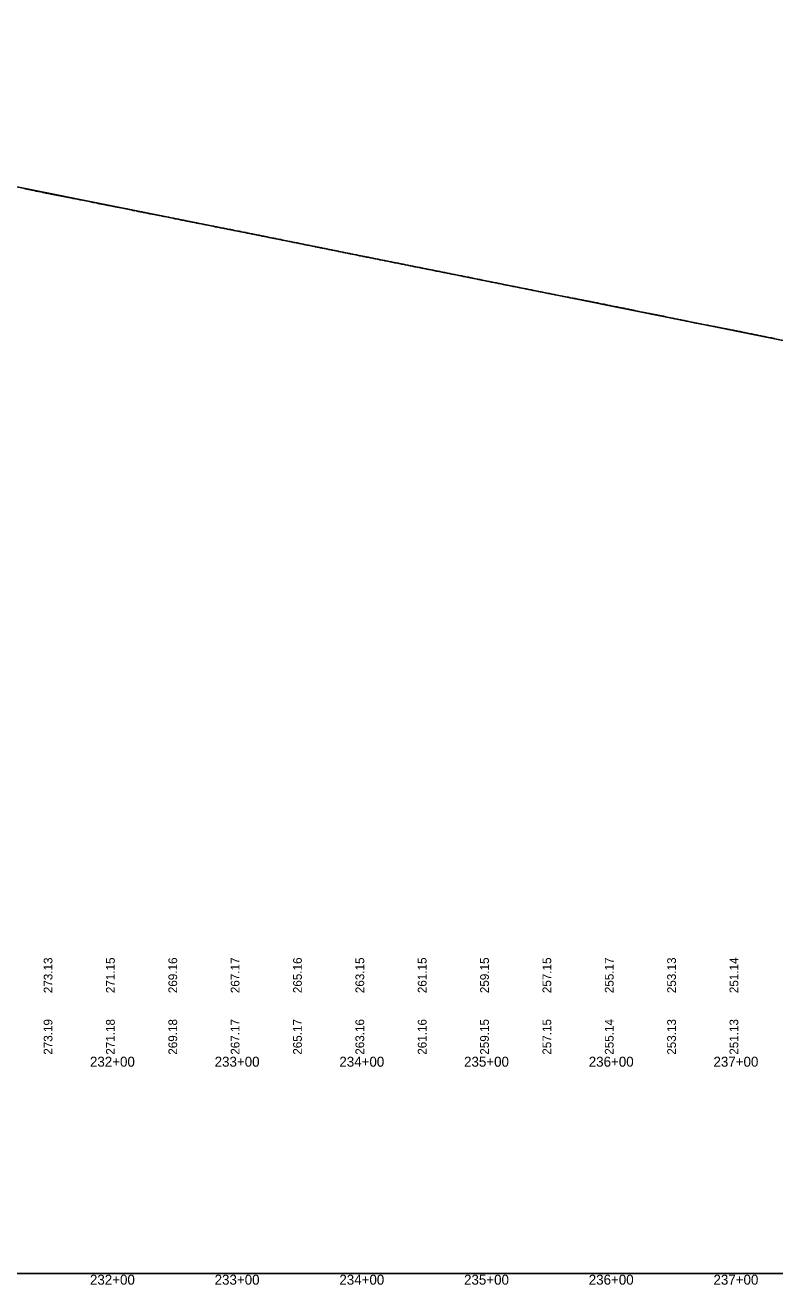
# Model space of a CAD drawing. Extents: x 1838386 to 1955906, y 719739 to 834437.
# Drawn here: x 1900490 to 1901091, y 825624 to 826635 of the extents above; entities that cross this region are included whole.
import ezdxf

# ---------------------------------------------------------------- set-up
doc = ezdxf.new("R2010")
doc.units = 0
for name, color, linetype in [('RD_DDB_Profile_EX', 7, 'Continuous'), ('RD_DDB_Profile_PR', 7, 'Continuous'), ('RD_DDB_StaTX', 7, 'Continuous'), ('RD_DDB_StripGrade', 7, 'Continuous'), ('RD_GPK_Profile_Cell', 7, 'Continuous')]:
    doc.layers.add(name, color=color, linetype=linetype)

msp = doc.modelspace()

# ---------------------------------------------------------------- linework, layer by layer
at = {"layer": 'RD_DDB_Profile_EX'}
for points in [[(1900490.1, 826503.3), (1900491.6, 826503), (1900492.9, 826502.8), (1900494.5, 826502.5), (1900495.7, 826502.2), (1900497.2, 826501.9), (1900498.5, 826501.7), (1900499, 826501.6), (1900500.1, 826501.4), (1900500.9, 826501.2), (1900501.3, 826501.1), (1900502.5, 826500.9), (1900504.1, 826500.6), (1900504.6, 826500.5), (1900505.6, 826500.3), (1900506.9, 826500), (1900508.4, 826499.7), (1900509.7, 826499.5), (1900511.2, 826499.2), (1900512.5, 826498.9), (1900513.9, 826498.6), (1900515.3, 826498.4), (1900515.8, 826498.3), (1900516.8, 826498.1), (1900517.7, 826497.9), (1900518.1, 826497.8), (1900519.3, 826497.6), (1900520.9, 826497.3), (1900521.4, 826497.2), (1900522.4, 826497), (1900523.7, 826496.7), (1900525.1, 826496.4), (1900526.5, 826496.2), (1900528, 826495.9), (1900528.8, 826495.7), (1900529.3, 826495.6), (1900530.7, 826495.3), (1900532.1, 826495.1), (1900532.6, 826495)], [(1900532.6, 826495), (1900533.5, 826494.8), (1900534.4, 826494.6), (1900534.9, 826494.5), (1900536.3, 826494.2), (1900537.7, 826493.9), (1900539.1, 826493.7), (1900540.5, 826493.4), (1900541.9, 826493.1), (1900543.3, 826492.8), (1900543.7, 826492.7), (1900544.7, 826492.5), (1900545.6, 826492.3), (1900546.1, 826492.3), (1900547.4, 826492), (1900548.9, 826491.7), (1900549.3, 826491.6), (1900550.2, 826491.4), (1900551.2, 826491.2), (1900551.7, 826491.1), (1900553.1, 826490.8), (1900554.5, 826490.6), (1900555.8, 826490.3), (1900556.8, 826490.1), (1900557.3, 826490), (1900558.7, 826489.7), (1900560.1, 826489.5), (1900560.5, 826489.4), (1900561.4, 826489.2), (1900562.4, 826489), (1900562.8, 826488.9), (1900564.2, 826488.6), (1900565.6, 826488.4), (1900567, 826488.1), (1900568.5, 826487.8), (1900569.8, 826487.5), (1900571.2, 826487.3), (1900571.7, 826487.2), (1900572.6, 826487), (1900573.6, 826486.8), (1900574, 826486.7), (1900575.5, 826486.4), (1900576.8, 826486.1), (1900577.3, 826486), (1900578.1, 826485.9), (1900579.6, 826485.6), (1900581, 826485.3), (1900582.4, 826485), (1900583.7, 826484.8), (1900584.7, 826484.6), (1900585.2, 826484.5), (1900586.8, 826484.2), (1900588, 826483.9), (1900588.4, 826483.8), (1900589.3, 826483.7), (1900590.3, 826483.4), (1900590.8, 826483.3), (1900592.2, 826483.1), (1900593.6, 826482.8), (1900594.9, 826482.5), (1900596.4, 826482.2), (1900597.7, 826481.9), (1900599.2, 826481.7), (1900599.6, 826481.6), (1900600.5, 826481.4), (1900601.5, 826481.2), (1900602, 826481.1), (1900603.6, 826480.8), (1900604.8, 826480.6), (1900605.2, 826480.5), (1900606, 826480.3), (1900607.6, 826480), (1900608.9, 826479.7), (1900610.4, 826479.4), (1900610.8, 826479.4), (1900611.6, 826479.2), (1900612.7, 826479), (1900613.2, 826478.9), (1900614.8, 826478.6), (1900616, 826478.3), (1900616.4, 826478.3), (1900617.2, 826478.1), (1900618.2, 826477.9), (1900618.8, 826477.8), (1900620.1, 826477.5), (1900621.6, 826477.2), (1900622.8, 826477), (1900624.4, 826476.6), (1900625.7, 826476.4), (1900627.2, 826476.1), (1900627.6, 826476), (1900628.3, 826475.9), (1900629.4, 826475.6), (1900630, 826475.5), (1900631.7, 826475.2), (1900632.8, 826475), (1900633.1, 826474.9), (1900633.9, 826474.8), (1900635, 826474.5), (1900635.6, 826474.4), (1900636.9, 826474.1)], [(1900636.9, 826474.1), (1900638.4, 826473.9), (1900639.5, 826473.7), (1900641.2, 826473.3), (1900642.5, 826473), (1900644, 826472.8), (1900644.3, 826472.7), (1900645, 826472.6), (1900646.2, 826472.3), (1900646.8, 826472.2), (1900648.5, 826471.9), (1900649.6, 826471.7), (1900649.9, 826471.6), (1900650.6, 826471.5), (1900651.8, 826471.2), (1900652.4, 826471.1), (1900653.6, 826470.8), (1900655.1, 826470.6), (1900656.2, 826470.4), (1900657.9, 826470), (1900659.2, 826469.7), (1900660.7, 826469.5), (1900661.1, 826469.4), (1900661.8, 826469.3), (1900662.9, 826469), (1900663.5, 826468.9), (1900665.3, 826468.6), (1900666.3, 826468.4), (1900666.7, 826468.3), (1900667.3, 826468.2), (1900668.5, 826467.9), (1900669.1, 826467.8), (1900670.4, 826467.5), (1900671.9, 826467.3), (1900672.3, 826467.2), (1900672.9, 826467.1), (1900674.7, 826466.7), (1900676, 826466.4), (1900677.5, 826466.1), (1900677.8, 826466.1), (1900678.5, 826465.9), (1900679.7, 826465.7), (1900680.3, 826465.5), (1900681.6, 826465.3), (1900683.1, 826465), (1900684.1, 826464.8), (1900685.9, 826464.4), (1900687.2, 826464.1), (1900688.7, 826463.9), (1900689, 826463.8), (1900689.7, 826463.7), (1900690.9, 826463.4), (1900691.5, 826463.3), (1900693.4, 826462.9), (1900694.6, 826462.7), (1900695.2, 826462.6), (1900696.5, 826462.3), (1900697.1, 826462.2), (1900698.3, 826461.9), (1900699.9, 826461.6), (1900700.8, 826461.4), (1900702.7, 826461), (1900703.9, 826460.8), (1900705.8, 826460.4), (1900706.4, 826460.3), (1900707.7, 826460), (1900708.3, 826459.9), (1900710.2, 826459.5), (1900711.4, 826459.3), (1900711.9, 826459.2), (1900713.2, 826458.9), (1900713.9, 826458.8), (1900715.1, 826458.5), (1900716.7, 826458.2), (1900717.5, 826458.1), (1900719.5, 826457.7), (1900720.7, 826457.4), (1900722.5, 826457), (1900723.1, 826456.9), (1900724.4, 826456.6), (1900725.1, 826456.5), (1900727.1, 826456.1), (1900727.9, 826456), (1900728.6, 826455.8), (1900730, 826455.5), (1900730.7, 826455.4), (1900731.9, 826455.1), (1900733.7, 826454.8), (1900734.2, 826454.7), (1900735.6, 826454.4), (1900736.3, 826454.2), (1900738.3, 826453.9), (1900739.3, 826453.7), (1900739.8, 826453.6), (1900741.2, 826453.3), (1900741.9, 826453.1), (1900743, 826452.9), (1900744.9, 826452.5), (1900745.4, 826452.4), (1900746.8, 826452.1), (1900747.5, 826452)], [(1900747.5, 826452), (1900749.5, 826451.6), (1900750.5, 826451.4), (1900750.9, 826451.3), (1900752.3, 826451), (1900753, 826450.9), (1900754.2, 826450.6), (1900756.1, 826450.3), (1900756.5, 826450.2), (1900757.9, 826449.9), (1900758.6, 826449.7), (1900760.7, 826449.3), (1900761.4, 826449.2), (1900762.1, 826449.1), (1900763.5, 826448.7), (1900764.2, 826448.6), (1900765.4, 826448.4), (1900767.2, 826448), (1900767.7, 826447.9), (1900769.1, 826447.6), (1900769.8, 826447.5), (1900771, 826447.2), (1900772.8, 826446.9), (1900773.2, 826446.8), (1900774.7, 826446.5), (1900775.4, 826446.4), (1900776.6, 826446.1), (1900778.4, 826445.8), (1900778.8, 826445.7), (1900781, 826445.3), (1900783.2, 826444.8), (1900784, 826444.7), (1900784.4, 826444.6), (1900785.9, 826444.3), (1900786.6, 826444.1), (1900787.7, 826443.9), (1900789.6, 826443.6), (1900790, 826443.5), (1900791.5, 826443.2), (1900792.2, 826443), (1900793.3, 826442.8), (1900795.2, 826442.5), (1900795.5, 826442.4), (1900797, 826442.1), (1900797.8, 826441.9), (1900798.9, 826441.7), (1900800.8, 826441.3), (1900801.1, 826441.3), (1900802.6, 826440.9), (1900803.4, 826440.8), (1900804.5, 826440.6), (1900806.4, 826440.2), (1900806.7, 826440.2), (1900808.2, 826439.8), (1900809, 826439.7), (1900810.1, 826439.4), (1900811.9, 826439.1), (1900812.3, 826439), (1900813.8, 826438.7), (1900814.6, 826438.6), (1900815.7, 826438.3), (1900817.5, 826438), (1900817.9, 826437.9), (1900819.4, 826437.6), (1900820.2, 826437.4), (1900821.3, 826437.2), (1900823.1, 826436.9), (1900823.4, 826436.8), (1900825, 826436.5), (1900825.8, 826436.3), (1900826.9, 826436.1), (1900828.7, 826435.8), (1900829, 826435.7), (1900830.6, 826435.4), (1900831.4, 826435.2), (1900832.4, 826435), (1900834.1, 826434.7), (1900834.6, 826434.6), (1900837, 826434.1), (1900838, 826433.9), (1900840.1, 826433.5), (1900841.7, 826433.1), (1900842.6, 826433), (1900843.6, 826432.7), (1900845.7, 826432.4), (1900847.3, 826432), (1900848.1, 826431.9), (1900849.2, 826431.6), (1900851.3, 826431.2), (1900852.9, 826430.9), (1900853.7, 826430.7), (1900854.8, 826430.5), (1900856.5, 826430.2), (1900856.9, 826430.1), (1900859.3, 826429.6), (1900860.4, 826429.4), (1900862.4, 826429), (1900864.1, 826428.6), (1900864.9, 826428.5), (1900866, 826428.3), (1900868, 826427.9)], [(1900868, 826427.9), (1900869.7, 826427.5), (1900870.5, 826427.3), (1900871.6, 826427.1), (1900873.3, 826426.8), (1900873.6, 826426.7), (1900876.1, 826426.2), (1900877.1, 826426), (1900879.2, 826425.6), (1900880.9, 826425.2), (1900881.7, 826425.1), (1900882.7, 826424.9), (1900884.8, 826424.5), (1900886.4, 826424.1), (1900887.3, 826423.9), (1900890.3, 826423.4), (1900892, 826423), (1900892.9, 826422.8), (1900893.9, 826422.6), (1900895.9, 826422.2), (1900897.6, 826421.9), (1900898.5, 826421.7), (1900901.5, 826421.1), (1900903.2, 826420.8), (1900904.1, 826420.6), (1900905.1, 826420.4), (1900907.1, 826420), (1900909.7, 826419.5), (1900910.7, 826419.3), (1900912.6, 826418.9), (1900914.4, 826418.6), (1900915.3, 826418.4), (1900918.2, 826417.8), (1900920.9, 826417.3), (1900921.8, 826417.1), (1900923.8, 826416.7), (1900925.6, 826416.4), (1900926.5, 826416.2), (1900927.4, 826416), (1900929.3, 826415.6), (1900931.2, 826415.3), (1900932, 826415.1), (1900934.9, 826414.6), (1900936.7, 826414.2), (1900937.6, 826414), (1900938.6, 826413.8), (1900940.6, 826413.4), (1900943.2, 826412.9), (1900944.2, 826412.7), (1900946.1, 826412.3), (1900947.9, 826412), (1900948.8, 826411.8), (1900949.8, 826411.6), (1900951.7, 826411.2), (1900953.5, 826410.8), (1900954.4, 826410.7), (1900957.2, 826410.1), (1900959.1, 826409.7), (1900960, 826409.5), (1900962.8, 826409), (1900964.7, 826408.6), (1900965.6, 826408.4), (1900968.4, 826407.9), (1900970.3, 826407.5), (1900971.2, 826407.3), (1900972.1, 826407.1), (1900974, 826406.8), (1900975.9, 826406.3), (1900976.8, 826406.2), (1900977.7, 826406), (1900979.6, 826405.6), (1900982.4, 826405), (1900983.3, 826404.8), (1900985.2, 826404.5), (1900988, 826403.9), (1900988.9, 826403.7), (1900990.8, 826403.4), (1900992.6, 826402.9), (1900993.6, 826402.8), (1900996.4, 826402.2), (1900998.2, 826401.8), (1900999.2, 826401.6), (1901002, 826401.1), (1901003.8, 826400.6), (1901004.8, 826400.5), (1901007.6, 826399.9), (1901009.4, 826399.5), (1901010.4, 826399.3), (1901011.2, 826399.1), (1901013.2, 826398.8), (1901016, 826398.2), (1901016.8, 826398), (1901018.7, 826397.6), (1901020.6, 826397.2), (1901021.5, 826397.1), (1901024.5, 826396.5), (1901027.1, 826395.9), (1901028, 826395.7), (1901030, 826395.4), (1901032.7, 826394.8), (1901035.5, 826394.3)], [(1901035.5, 826394.3), (1901037.3, 826393.9), (1901038.3, 826393.7), (1901039.2, 826393.5), (1901041.1, 826393.2), (1901042.9, 826392.8), (1901043.9, 826392.6), (1901046.9, 826392), (1901049.5, 826391.5), (1901052, 826391), (1901052.3, 826391), (1901054.1, 826390.6), (1901055.1, 826390.4), (1901055.9, 826390.2), (1901057.9, 826389.9), (1901059.7, 826389.5), (1901060.7, 826389.3), (1901061.6, 826389.1), (1901063.5, 826388.8), (1901065.3, 826388.4), (1901066.3, 826388.2), (1901067.2, 826388), (1901069.3, 826387.6), (1901071.9, 826387.1), (1901072.7, 826386.9), (1901074.7, 826386.5), (1901076.5, 826386.1), (1901077.5, 826385.9), (1901078.3, 826385.8), (1901080.3, 826385.4), (1901082.1, 826385), (1901083.1, 826384.8), (1901086.2, 826384.2), (1901088.7, 826383.7), (1901091.1, 826383.2), (1901091.5, 826383.2)]]:
    msp.add_lwpolyline(points, dxfattribs=at)
at = {"layer": 'RD_DDB_Profile_PR'}
msp.add_line((1899836.8, 826634.7), (1902216.8, 826157.4), dxfattribs=at)
at = {"layer": 'RD_GPK_Profile_Cell'}
msp.add_line((1878363.1, 825633.1), (1904963.1, 825633.1), dxfattribs=at)

# ---------------------------------------------------------------- texts
at = {"layer": 'RD_DDB_StaTX'}
for s, p in [('232+00', (1900542.2, 825799)), ('233+00', (1900642.2, 825799)), ('234+00', (1900742.2, 825799)), ('235+00', (1900842.2, 825799)), ('236+00', (1900942.2, 825799)), ('237+00', (1901042.2, 825799)), ('232+00', (1900542.2, 825624.1)), ('233+00', (1900642.2, 825624.1)), ('234+00', (1900742.2, 825624.1)), ('235+00', (1900842.2, 825624.1)), ('236+00', (1900942.2, 825624.1)), ('237+00', (1901042.2, 825624.1))]:
    msp.add_text(s, height=8, dxfattribs=at).set_placement(p)
at = {"layer": 'RD_DDB_StripGrade'}
for s, p in [('273.13', (1900512.1, 825858)), ('271.15', (1900562.1, 825858)), ('269.16', (1900612.1, 825858)), ('267.17', (1900662.1, 825858)), ('265.16', (1900712.1, 825858)), ('263.15', (1900762.1, 825858)), ('261.15', (1900812.1, 825858)), ('259.15', (1900862.1, 825858)), ('257.15', (1900912.1, 825858)), ('255.17', (1900962.1, 825858)), ('253.13', (1901012.1, 825858)), ('251.14', (1901062.1, 825858)), ('273.19', (1900512.1, 825808.6)), ('271.18', (1900562.1, 825808.6)), ('269.18', (1900612.1, 825808.6)), ('267.17', (1900662.1, 825808.6)), ('265.17', (1900712.1, 825808.6)), ('263.16', (1900762.1, 825808.6)), ('261.16', (1900812.1, 825808.6)), ('259.15', (1900862.1, 825808.6)), ('257.15', (1900912.1, 825808.6)), ('255.14', (1900962.1, 825808.6)), ('253.13', (1901012.1, 825808.6)), ('251.13', (1901062.1, 825808.6))]:
    msp.add_text(s, height=7, rotation=90, dxfattribs=at).set_placement(p)

doc.saveas('drawing.dxf')
